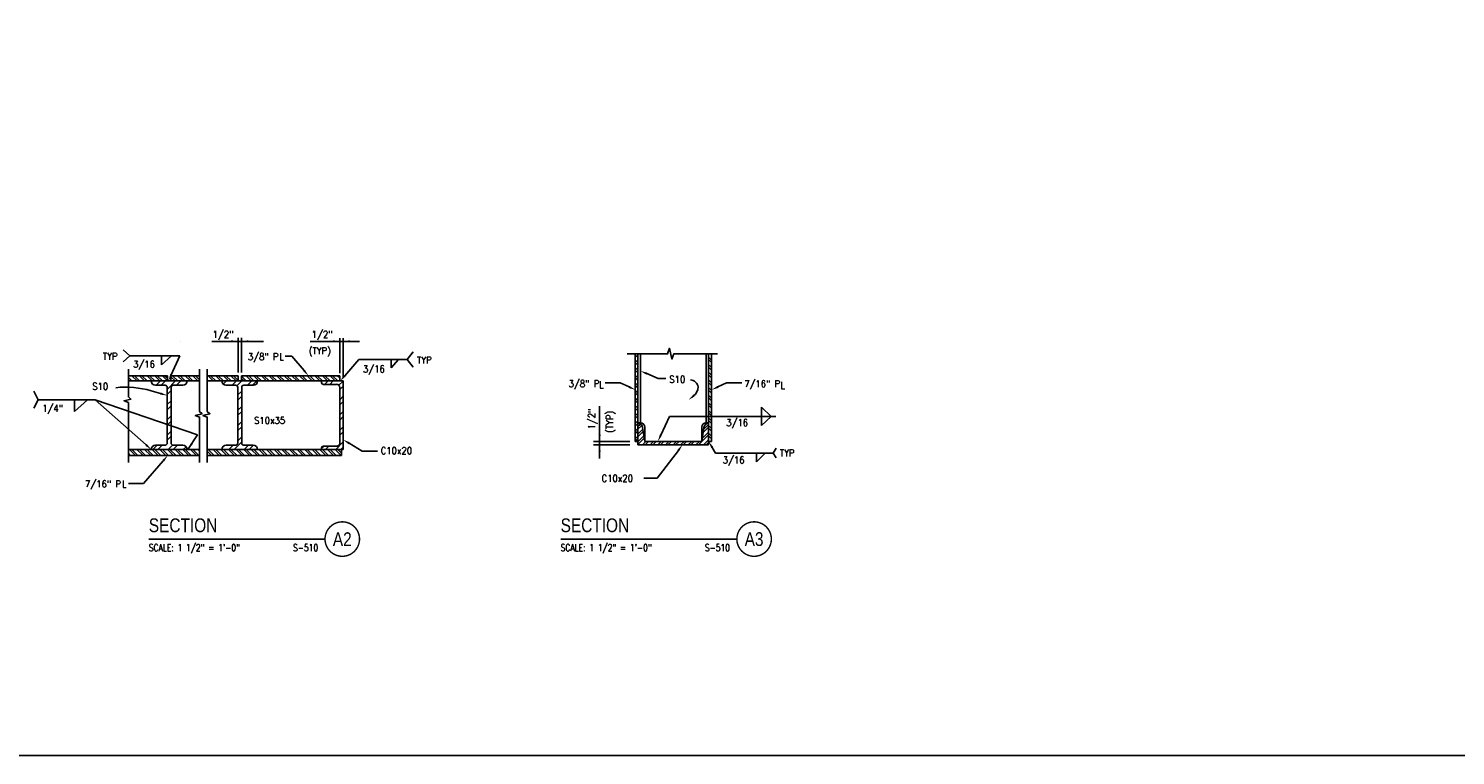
# Model space of a CAD drawing. Header units: inches. Extents: x -9715 to 32893, y -15613 to -1138.
# Tile 344 of 380: x 12291 to 12498, y -5832 to -5726. Entities that reach past the tile are written whole.
import ezdxf
from ezdxf.enums import TextEntityAlignment as Align

# ---------------------------------------------------------------- set-up
doc = ezdxf.new("R2010")
doc.units = ezdxf.units.IN
doc.header["$MEASUREMENT"] = 0
doc.layers.get('0').update_dxf_attribs({"color": 252})
doc.layers.get('DEFPOINTS').update_dxf_attribs({"color": 11})
for name, color, linetype in [('S-ANNO-SYMB', 2, 'Continuous'), ('S-ANNO-TEXT', 2, 'Continuous'), ('S2', 7, 'Continuous'), ('S5', 1, 'Continuous'), ('S6', 1, 'Continuous'), ('S7', 2, 'Continuous')]:
    doc.layers.add(name, color=color, linetype=linetype)
doc.styles.add('125', font='romans.shx', dxfattribs={"width": 0.8, "height": 2})
doc.styles.add('FT', font='ROMANS.shx', dxfattribs={"width": 0.8, "height": 0.125})
doc.styles.add('TT', font='swiss.ttf', dxfattribs={"width": 0.8, "height": 0.25})

# ---------------------------------------------------------------- blocks, each defined once
blk = doc.blocks.new('*X312')
at = {"color": 0}
for p, q in [((645.9, 672.5), (653.4, 680)), ((654.8, 672.5), (662.3, 680)), ((665.3, 665.3), (680, 680)), ((681.3, 672.5), (688.8, 680)), ((762.8, 674.4), (768.3, 680)), ((778.5, 672.5), (786, 680)), ((786.6, 671.7), (794.9, 680)), ((805, 672.5), (812.5, 680)), ((813.9, 672.5), (821.4, 680)), ((665.3, 656.5), (672.1, 663.2)), ((665.3, 638.8), (672.1, 645.5)), ((788.1, 655.6), (794.9, 662.3)), ((788.1, 646.7), (794.9, 653.5)), ((665.3, 630), (672.1, 636.7)), ((788.1, 629), (794.9, 635.8)), ((788.1, 620.2), (794.9, 627)), ((665.3, 612.3), (672.1, 619)), ((665.3, 603.4), (666.2, 604.3)), ((666.2, 604.3), (672.1, 610.2)), ((788.1, 602.5), (794.9, 609.3)), ((788.1, 593.7), (794.9, 600.4)), ((665.3, 585.8), (672.1, 592.5)), ((665.3, 576.9), (672.1, 583.7)), ((781.7, 560.7), (794.9, 573.9)), ((788.1, 576), (794.9, 582.8)), ((640.3, 560.7), (647.8, 568.2)), ((649.1, 560.7), (656.6, 568.2)), ((666.8, 560.7), (674.5, 568.4)), ((675.6, 560.7), (683.1, 568.2)), ((693.3, 560.7), (698.1, 565.5)), ((772.8, 560.7), (780.3, 568.2)), ((799.4, 560.7), (806.9, 568.2)), ((808.2, 560.7), (815.7, 568.2))]:
    blk.add_line(p, q, dxfattribs=at)
blk = doc.blocks.new('*X313')
at = {"color": 0}
for p, q in [((939.1, 674), (945.1, 680)), ((948, 674), (954, 680)), ((964.1, 672.4), (971.5, 679.8)), ((965.5, 665), (971.5, 671)), ((965.5, 647.3), (971.5, 653.3)), ((965.5, 638.5), (971.5, 644.5)), ((965.5, 620.8), (971.5, 626.8)), ((965.5, 612), (971.5, 618)), ((965.5, 594.3), (971.5, 600.3)), ((958.5, 560.7), (971.5, 573.8)), ((965.5, 585.5), (971.5, 591.5)), ((934, 562.8), (937.9, 566.7)), ((940.8, 560.7), (946.8, 566.7)), ((967.3, 560.7), (971.5, 564.9))]:
    blk.add_line(p, q, dxfattribs=at)
blk = doc.blocks.new('*X332')
at = {"color": 0}
for p, q in [((1438, 470.1), (1442.5, 474.7)), ((1438, 465.7), (1444.7, 472.4)), ((1552.2, 465), (1561, 473.8)), ((1438, 456.9), (1446.7, 465.5)), ((1438, 452.4), (1447.3, 461.7)), ((1438, 443.6), (1448.5, 454.1)), ((1438, 439.2), (1449, 450.3)), ((1543.3, 438.4), (1561, 456.1)), ((1549.7, 449.3), (1561, 460.5)), ((1551.4, 459.8), (1561, 469.4)), ((1552.1, 438.4), (1561, 447.3)), ((1446, 438.4), (1452, 444.4)), ((1450.5, 438.4), (1456.5, 444.4)), ((1459.3, 438.4), (1465.3, 444.4)), ((1463.7, 438.4), (1469.7, 444.4)), ((1472.6, 438.4), (1478.6, 444.4)), ((1477, 438.4), (1483, 444.4)), ((1485.8, 438.4), (1491.8, 444.4)), ((1490.2, 438.4), (1496.2, 444.4)), ((1499.1, 438.4), (1505.1, 444.4)), ((1503.5, 438.4), (1509.5, 444.4)), ((1512.3, 438.4), (1518.3, 444.4)), ((1516.8, 438.4), (1522.8, 444.4)), ((1525.6, 438.4), (1531.6, 444.4)), ((1530, 438.4), (1536, 444.4)), ((1538.9, 438.4), (1544.9, 444.4)), ((1556.5, 438.4), (1561, 442.8))]:
    blk.add_line(p, q, dxfattribs=at)
blk = doc.blocks.new('*X333')
at = {"color": 0}
for p, q in [((1438, 595), (1436.3, 596.7)), ((1566.2, 594.9), (1564.4, 596.7)), ((1438, 590.6), (1433.5, 595.1)), ((1438, 581.7), (1433.5, 586.2)), ((1438, 577.3), (1433.5, 581.8)), ((1438, 568.5), (1433.5, 573)), ((1566.2, 586), (1561, 591.3)), ((1566.2, 581.6), (1561, 586.9)), ((1566.2, 572.8), (1561, 578)), ((1566.2, 568.4), (1561, 573.6)), ((1438, 564), (1433.5, 568.5)), ((1438, 555.2), (1433.5, 559.7)), ((1438, 550.8), (1433.5, 555.3)), ((1438, 541.9), (1433.5, 546.4)), ((1566.2, 559.5), (1561, 564.8)), ((1566.2, 555.1), (1561, 560.4)), ((1566.2, 546.3), (1561, 551.5)), ((1566.2, 541.9), (1561, 547.1)), ((1438, 537.5), (1433.5, 542)), ((1438, 528.7), (1433.5, 533.2)), ((1438, 524.3), (1433.5, 528.8)), ((1566.2, 533), (1561, 538.3)), ((1566.2, 528.6), (1561, 533.8)), ((1566.2, 519.8), (1561, 525)), ((1438, 515.4), (1433.5, 519.9)), ((1438, 511), (1433.5, 515.5)), ((1438, 502.2), (1433.5, 506.7)), ((1438, 497.7), (1433.5, 502.2)), ((1566.2, 515.3), (1561, 520.6)), ((1566.2, 506.5), (1561, 511.7)), ((1566.2, 502.1), (1561, 507.3)), ((1566.2, 493.2), (1561, 498.5)), ((1438, 488.9), (1433.5, 493.4)), ((1438, 484.5), (1433.5, 489)), ((1438, 475.6), (1433.5, 480.1)), ((1438, 471.2), (1433.5, 475.7)), ((1566.2, 488.8), (1561, 494.1)), ((1566.2, 480), (1561, 485.2)), ((1566.2, 475.6), (1561, 480.8)), ((1566.2, 466.7), (1561, 472)), ((1438, 462.4), (1433.5, 466.9)), ((1438, 458), (1433.5, 462.5)), ((1438, 449.1), (1433.5, 453.6)), ((1438, 444.7), (1433.5, 449.2)), ((1566.2, 462.3), (1561, 467.6)), ((1566.2, 453.5), (1561, 458.7)), ((1566.2, 449), (1561, 454.3)), ((1562, 444.4), (1561, 445.5))]:
    blk.add_line(p, q, dxfattribs=at)
blk = doc.blocks.new('*X334')
at = {"color": 0}
for p, q in [((557.8, 600.1), (551.6, 606.3)), ((553.4, 600.1), (551.6, 601.8)), ((566.7, 600.1), (557.7, 609.1)), ((571.1, 600.1), (562.1, 609.1)), ((579.9, 600.1), (570.9, 609.1)), ((584.3, 600.1), (575.3, 609.1)), ((593.2, 600.1), (584.2, 609.1)), ((597.6, 600.1), (588.6, 609.1)), ((606.4, 600.1), (597.4, 609.1)), ((610.9, 600.1), (601.9, 609.1)), ((619.5, 600.3), (610.7, 609.1)), ((619.5, 604.7), (615.1, 609.1)), ((633, 600.1), (625.5, 607.5)), ((637.4, 600.1), (628.4, 609.1)), ((646.2, 600.1), (637.2, 609.1)), ((650.6, 600.1), (641.6, 609.1)), ((659.5, 600.1), (650.5, 609.1)), ((663.9, 600.1), (654.9, 609.1)), ((672.7, 600.1), (663.7, 609.1)), ((675.4, 601.8), (668.2, 609.1)), ((690.4, 600.1), (688.9, 601.6)), ((699.2, 600.1), (690.2, 609.1)), ((703.7, 600.1), (694.7, 609.1)), ((712.5, 600.1), (703.5, 609.1)), ((716.9, 600.1), (707.9, 609.1)), ((725.8, 600.1), (716.8, 609.1)), ((730.2, 600.1), (721.2, 609.1)), ((739, 600.1), (730, 609.1)), ((742.3, 601.2), (734.4, 609.1)), ((756.7, 600.1), (748.3, 608.4)), ((752.3, 600.1), (748.3, 604)), ((765.5, 600.1), (756.5, 609.1)), ((770, 600.1), (761, 609.1)), ((778.8, 600.1), (769.8, 609.1)), ((783.2, 600.1), (774.2, 609.1)), ((792.1, 600.1), (783.1, 609.1)), ((796.5, 600.1), (787.5, 609.1)), ((805.3, 600.1), (796.3, 609.1)), ((809.7, 600.1), (800.7, 609.1)), ((818.6, 600.1), (809.6, 609.1)), ((823, 600.1), (814, 609.1)), ((831.8, 600.1), (822.8, 609.1)), ((836.3, 600.1), (827.3, 609.1)), ((845.1, 600.1), (836.1, 609.1)), ((849.5, 600.1), (840.5, 609.1)), ((858.3, 600.1), (849.3, 609.1)), ((862.8, 600.1), (853.8, 609.1)), ((871.6, 600.1), (862.6, 609.1)), ((876, 600.1), (867, 609.1)), ((884.9, 600.1), (875.9, 609.1)), ((889.3, 600.1), (880.3, 609.1)), ((898.1, 600.1), (889.1, 609.1)), ((902.5, 600.1), (893.5, 609.1)), ((911.4, 600.1), (902.4, 609.1)), ((915.8, 600.1), (906.8, 609.1)), ((919.3, 605.4), (915.6, 609.1)), ((555, 470.3), (551.6, 473.7)), ((563.8, 470.3), (553.3, 480.8)), ((568.3, 470.3), (557.8, 480.8)), ((577.1, 470.3), (566.6, 480.8)), ((581.5, 470.3), (571, 480.8)), ((590.4, 470.3), (579.9, 480.8)), ((594.8, 470.3), (584.3, 480.8)), ((603.6, 470.3), (593.1, 480.8)), ((608, 470.3), (597.5, 480.8)), ((616.9, 470.3), (606.4, 480.8)), ((621.3, 470.3), (610.8, 480.8)), ((630.1, 470.3), (619.6, 480.8)), ((634.5, 470.3), (624, 480.8)), ((643.4, 470.3), (632.9, 480.8)), ((647.8, 470.3), (637.3, 480.8)), ((656.6, 470.3), (646.1, 480.8)), ((661.1, 470.3), (650.6, 480.8)), ((669.9, 470.3), (659.4, 480.8)), ((674.3, 470.3), (663.8, 480.8)), ((675.4, 478.1), (672.7, 480.8)), ((696.4, 470.3), (688.9, 477.9)), ((700.8, 470.3), (690.3, 480.8)), ((709.7, 470.3), (699.2, 480.8)), ((714.1, 470.3), (703.6, 480.8)), ((722.9, 470.3), (712.4, 480.8)), ((727.4, 470.3), (716.9, 480.8)), ((736.2, 470.3), (725.7, 480.8)), ((740.6, 470.3), (730.1, 480.8)), ((749.4, 470.3), (738.9, 480.8)), ((753.9, 470.3), (743.4, 480.8)), ((762.7, 470.3), (752.2, 480.8)), ((767.1, 470.3), (756.6, 480.8)), ((776, 470.3), (765.5, 480.8)), ((780.4, 470.3), (769.9, 480.8)), ((789.2, 470.3), (778.7, 480.8)), ((793.6, 470.3), (783.1, 480.8)), ((802.5, 470.3), (792, 480.8)), ((806.9, 470.3), (796.4, 480.8)), ((815.7, 470.3), (805.2, 480.8)), ((820.2, 470.3), (809.7, 480.8)), ((829, 470.3), (818.5, 480.8)), ((833.4, 470.3), (822.9, 480.8)), ((842.3, 470.3), (831.8, 480.8)), ((846.7, 470.3), (836.2, 480.8)), ((855.5, 470.3), (845, 480.8)), ((859.9, 470.3), (849.4, 480.8)), ((868.8, 470.3), (858.3, 480.8)), ((873.2, 470.3), (862.7, 480.8)), ((882, 470.3), (871.5, 480.8)), ((886.5, 470.3), (876, 480.8)), ((895.3, 470.3), (884.8, 480.8)), ((899.7, 470.3), (889.2, 480.8)), ((908.5, 470.3), (898, 480.8)), ((913, 470.3), (902.5, 480.8)), ((921.8, 470.3), (911.3, 480.8)), ((922.3, 474.2), (915.7, 480.8))]:
    blk.add_line(p, q, dxfattribs=at)
blk = doc.blocks.new('SECTION_INFO')
at = {"style": 'TT', "width": 0.8}
blk.add_attdef('SECTION_TITLE', text='', height=0.25, dxfattribs=at).set_placement((0, 0.375), align=Align.TOP_LEFT)
at = {"style": 'FT', "width": 0.8}
blk.add_attdef('SCALE', (0, -0.21875), '', height=0.125, dxfattribs=at)
blk = doc.blocks.new('T-BULB_R')
at = {"const_width": 0.02604}
for points in [[(0.625, 0, 1), (0, 0, 1)], [(0.625, 0, -1), (0, 0, -1)]]:
    blk.add_lwpolyline(points, format="xyb", dxfattribs=at)
at = {"style": 'TT', "width": 0.8}
blk.add_attdef('SECTION_#', text='', height=0.25, dxfattribs=at).set_placement((0.3125, 0), align=Align.MIDDLE)
at = {"style": 'FT', "width": 0.8}
blk.add_attdef('SHEET_FROM', text='', height=0.125, dxfattribs=at).set_placement((-0.125, -0.21875), align=Align.RIGHT)

msp = doc.modelspace()

# ---------------------------------------------------------------- linework, layer by layer
at = {"layer": 'DEFPOINTS'}
msp.add_lwpolyline([(12153.42982, -5831.71019), (12844.40346, -5831.71019), (12844.40346, -5368.30602), (12153.42982, -5368.30602)], close=True, dxfattribs=at)
at = {"layer": 'S-ANNO-SYMB', "const_width": 0.224}
for points in [[(12308.66051, -5800.32773), (12334.20662, -5800.32773)], [(12368.36123, -5800.32773), (12393.90735, -5800.32773)]]:
    msp.add_lwpolyline(points, dxfattribs=at)
at = {"layer": 'S2', "color": 3}
for p, q in [((12379.18611, -5773.47829), (12379.18611, -5786.16579)), ((12379.56111, -5786.66579), (12379.56111, -5773.47829)), ((12379.93611, -5773.47829), (12379.93611, -5783.47829)), ((12389.43611, -5773.47829), (12389.43611, -5783.47829)), ((12389.81111, -5786.66579), (12389.81111, -5773.47829)), ((12390.24861, -5773.47829), (12390.24861, -5786.16579)), ((12311.35592, -5777.39839), (12311.35592, -5776.64839)), ((12311.85592, -5777.39839), (12311.85592, -5776.64839)), ((12321.59229, -5777.39839), (12321.59229, -5776.64839)), ((12322.09229, -5777.39839), (12322.09229, -5776.64839)), ((12322.09229, -5776.64839), (12336.34229, -5776.64839)), ((12336.34229, -5776.64839), (12336.34229, -5777.39839)), ((12336.84229, -5777.39839), (12336.84229, -5787.33589)), ((12379.93611, -5783.47829), (12379.56111, -5783.47829)), ((12389.43611, -5783.47829), (12389.81111, -5783.47829)), ((12317.13717, -5787.33589), (12336.84229, -5787.33589)), ((12336.59229, -5787.33589), (12336.59229, -5788.21089)), ((12379.18611, -5786.16579), (12379.56111, -5786.16579)), ((12389.81111, -5786.66579), (12379.56111, -5786.66579)), ((12390.24861, -5786.16579), (12389.81111, -5786.16579))]:
    msp.add_line(p, q, dxfattribs=at)
for points in [[(12377.99861, -5773.47829), (12383.87361, -5773.47829), (12384.12361, -5772.66579), (12384.49861, -5774.22829), (12384.74861, -5773.47829), (12391.12361, -5773.47829)], [(12305.69967, -5775.71089), (12305.69967, -5779.71089), (12306.07467, -5780.02339), (12305.07467, -5780.27339), (12305.69967, -5780.52339), (12305.69967, -5789.21089)], [(12305.69967, -5776.64839), (12311.35592, -5776.64839)], [(12305.69967, -5777.39839), (12316.01217, -5777.39839)], [(12311.85592, -5776.64839), (12316.01217, -5776.64839)], [(12316.01217, -5775.71089), (12316.01217, -5781.83589), (12316.38717, -5782.14839), (12315.38717, -5782.39839), (12316.01217, -5782.64839), (12316.01217, -5789.21089)], [(12317.13717, -5775.71089), (12317.13717, -5781.83589), (12317.51217, -5782.14839), (12316.51217, -5782.39839), (12317.13717, -5782.64839), (12317.13717, -5789.21089)], [(12317.13717, -5776.64839), (12321.59229, -5776.64839)], [(12317.13717, -5777.39839), (12336.84229, -5777.39839)], [(12305.69967, -5787.33589), (12316.01217, -5787.33589)], [(12305.69967, -5788.21089), (12316.01217, -5788.21089)], [(12317.13717, -5788.21089), (12336.59229, -5788.21089)]]:
    msp.add_lwpolyline(points, dxfattribs=at)
for points in [[(12311.32467, -5782.36714), (12311.32467, -5778.33589, 0.414213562), (12311.01217, -5778.02339), (12309.63717, -5778.02339, -0.414213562), (12309.01217, -5777.39839, 2.414213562)], [(12311.88717, -5782.36714), (12311.88717, -5778.33589, -0.414213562), (12312.19967, -5778.02339), (12313.57467, -5778.02339, 0.414213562), (12314.19967, -5777.39839, -2.414213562)], [(12321.56104, -5782.36714), (12321.56104, -5778.33589, 0.414213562), (12321.24854, -5778.02339), (12319.87354, -5778.02339, -0.414213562), (12319.24854, -5777.39839, 2.414213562)], [(12322.12354, -5782.36714), (12322.12354, -5778.33589, -0.414213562), (12322.43604, -5778.02339), (12323.81104, -5778.02339, 0.414213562), (12324.43604, -5777.39839, -2.414213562)], [(12333.71729, -5787.33589), (12333.71729, -5787.08589, -0.414213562), (12333.96729, -5786.83589), (12335.77979, -5786.83589, 0.489083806), (12336.34229, -5786.39839), (12336.34229, -5778.33589, 0.489083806), (12335.77979, -5777.89839), (12333.96729, -5777.89839, -0.414213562), (12333.71729, -5777.64839), (12333.71729, -5777.39839)], [(12311.32467, -5782.36714), (12311.32467, -5786.39839, -0.414213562), (12311.01217, -5786.71089), (12309.63717, -5786.71089, 0.414213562), (12309.01217, -5787.33589, -2.414213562)], [(12311.88717, -5782.36714), (12311.88717, -5786.39839, 0.414213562), (12312.19967, -5786.71089), (12313.57467, -5786.71089, -0.414213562), (12314.19967, -5787.33589, 2.414213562)], [(12321.56104, -5782.36714), (12321.56104, -5786.39839, -0.414213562), (12321.24854, -5786.71089), (12319.87354, -5786.71089, 0.414213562), (12319.24854, -5787.33589, -2.414213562)], [(12322.12354, -5782.36714), (12322.12354, -5786.39839, 0.414213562), (12322.43604, -5786.71089), (12323.81104, -5786.71089, -0.414213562), (12324.43604, -5787.33589, 2.414213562)], [(12384.68611, -5786.16579), (12380.56111, -5786.16579), (12380.24861, -5784.16579, 0.32607148), (12379.56111, -5783.47829, 5.844069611)], [(12380.56111, -5786.16579), (12380.56111, -5784.10329, 0.414213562), (12379.93611, -5783.47829, -0.916120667)], [(12384.68611, -5786.16579), (12388.81111, -5786.16579), (12389.12361, -5784.16579, -0.32607148), (12389.81111, -5783.47829, -5.844069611)], [(12388.81111, -5786.16579), (12388.81111, -5784.10329, -0.414213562), (12389.43611, -5783.47829, 0.916120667)]]:
    msp.add_lwpolyline(points, format="xyb", dxfattribs=at)
at = {"layer": 'S5', "color": 1}
for p, q in [((12321.59229, -5776.14839), (12321.59229, -5771.15344)), ((12322.09229, -5776.14839), (12322.09229, -5771.15344)), ((12336.34229, -5776.26268), (12336.34229, -5771.19511)), ((12336.34229, -5776.14839), (12336.34229, -5771.19511)), ((12336.84229, -5776.89839), (12336.84229, -5771.19511)), ((12317.8051, -5771.65344), (12325.28807, -5771.65344))]:
    msp.add_line(p, q, dxfattribs=at)
at = {"layer": 'S5'}
for p, q in [((12339.22037, -5771.65344), (12332.04632, -5771.65344)), ((12374.00902, -5781.04161), (12374.00902, -5788.66579)), ((12378.37733, -5786.16579), (12373.12361, -5786.16579)), ((12378.37733, -5786.66579), (12373.12361, -5786.66579))]:
    msp.add_line(p, q, dxfattribs=at)
at = {"layer": 'S5', "color": 1}
for points in [[(12320.59229, -5771.48677), (12320.59229, -5771.82011), (12321.59229, -5771.65344)], [(12323.09229, -5771.82011), (12323.09229, -5771.48677), (12322.09229, -5771.65344)]]:
    msp.add_solid(points, dxfattribs=at)
at = {"layer": 'S5'}
for points in [[(12335.34229, -5771.48677), (12335.34229, -5771.82011), (12336.34229, -5771.65344)], [(12337.84229, -5771.82011), (12337.84229, -5771.48677), (12336.84229, -5771.65344)], [(12374.17569, -5785.16579), (12373.84236, -5785.16579), (12374.00902, -5786.16579)], [(12373.84236, -5787.66579), (12374.17569, -5787.66579), (12374.00902, -5786.66579)]]:
    msp.add_solid(points, dxfattribs=at)
at = {"layer": 'S7', "color": 1}
for p, q in [((12304.96369, -5772.88798), (12305.90119, -5773.76298)), ((12313.19061, -5771.65344), (12313.18311, -5771.65344)), ((12346.13204, -5774.28381), (12346.96537, -5773.15881)), ((12304.96369, -5774.63798), (12305.90119, -5773.76298)), ((12305.90119, -5773.76298), (12313.1779, -5773.76298)), ((12311.91143, -5776.49135), (12313.1779, -5773.76298)), ((12329.40402, -5773.78456), (12328.44666, -5773.78456)), ((12331.16472, -5775.88242), (12329.40402, -5773.78456)), ((12337.07363, -5776.64254), (12339.11681, -5774.28381)), ((12339.11681, -5774.28381), (12346.13204, -5774.28381)), ((12346.13204, -5774.28381), (12346.96537, -5775.40881)), ((12292.61362, -5780.11714), (12291.98862, -5778.86714)), ((12310.36462, -5779.22121), (12309.00175, -5778.82396)), ((12391.15733, -5778.26649), (12392.42569, -5777.68389)), ((12392.42569, -5777.68389), (12394.63822, -5777.68389)), ((12292.61362, -5780.11714), (12291.98862, -5781.36714)), ((12300.89758, -5780.11714), (12292.61362, -5780.11714)), ((12315.74133, -5785.19006), (12300.89758, -5780.11714)), ((12308.26502, -5786.67123), (12300.89758, -5780.11714)), ((12382.87797, -5785.25875), (12384.14444, -5782.53038)), ((12384.14444, -5782.53038), (12399.57385, -5782.53038)), ((12314.32467, -5787.33589), (12315.74133, -5785.19006)), ((12337.70064, -5786.4323), (12339.61312, -5787.57548)), ((12341.82841, -5787.57548), (12339.61312, -5787.57548)), ((12385.42381, -5787.46122), (12382.35204, -5791.49292)), ((12390.32369, -5787.03305), (12390.79457, -5787.85329)), ((12399.14757, -5787.85329), (12399.58507, -5787.16579)), ((12310.75353, -5788.96975), (12307.91135, -5792.2815)), ((12390.79457, -5787.85329), (12399.14757, -5787.85329)), ((12399.14757, -5787.85329), (12399.58507, -5788.54079)), ((12380.40973, -5791.49292), (12382.35204, -5791.49292)), ((12307.91135, -5792.2815), (12305.69606, -5792.2815))]:
    msp.add_line(p, q, dxfattribs=at)
at = {"layer": 'S7', "color": 2}
for p, q in [((12310.52164, -5773.76298), (12310.52164, -5775.07548)), ((12310.52164, -5775.07548), (12311.92789, -5773.76298)), ((12397.4801, -5782.53038), (12397.4801, -5781.21788)), ((12397.4801, -5781.21788), (12398.88635, -5782.53038)), ((12397.4801, -5782.53038), (12397.4801, -5783.84288)), ((12397.4801, -5783.84288), (12398.88635, -5782.53038))]:
    msp.add_line(p, q, dxfattribs=at)
at = {"layer": 'S7'}
for p, q in [((12343.80912, -5774.28381), (12343.80912, -5775.48173)), ((12343.80912, -5775.48173), (12344.86121, -5774.28381)), ((12297.89758, -5780.11714), (12297.89758, -5781.80464)), ((12297.89758, -5781.80464), (12299.77258, -5780.11714)), ((12396.74837, -5787.85329), (12396.74837, -5789.10329)), ((12396.74837, -5789.10329), (12397.99837, -5787.85329))]:
    msp.add_line(p, q, dxfattribs=at)
at = {"layer": 'S7', "color": 1}
for points in [[(12380.86094, -5776.33783), (12382.51944, -5777.01996), (12383.61259, -5777.01996)], [(12378.27738, -5778.26649), (12377.00902, -5777.68389), (12374.79649, -5777.68389)]]:
    msp.add_lwpolyline(points, dxfattribs=at)
msp.add_lwpolyline([(12387.62478, -5779.56436, 0.209769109), (12388.31228, -5778.25186, 0.33528452), (12387.17964, -5777.23012, 0.390268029)], format="xyb", dxfattribs=at)
msp.add_arc((12305.31807, -5791.46183), 13.16379, 73.749662, 96.2403635, dxfattribs=at)
for points in [[(12312.06261, -5776.56152), (12311.76026, -5776.42118), (12311.4904, -5777.39839)], [(12331.29238, -5775.77527), (12331.03706, -5775.98957), (12331.80759, -5776.64839)], [(12337.19961, -5776.75166), (12336.94766, -5776.53342), (12336.41889, -5777.39839)], [(12380.79754, -5776.49197), (12380.92433, -5776.18369), (12379.93611, -5775.95746)], [(12310.41126, -5779.0612), (12310.31798, -5779.38122), (12311.32467, -5779.50104)], [(12378.34695, -5778.11503), (12378.20782, -5778.41794), (12379.18611, -5778.68389)], [(12387.7939, -5779.64754), (12387.58566, -5779.38725), (12386.90891, -5780.14209)], [(12391.08776, -5778.11503), (12391.22689, -5778.41794), (12390.24861, -5778.68389)], [(12383.02915, -5785.32892), (12382.7268, -5785.18858), (12382.45694, -5786.16579)], [(12308.3758, -5786.54671), (12308.15424, -5786.79576), (12309.01217, -5787.33589)], [(12315.01471, -5786.59319), (12314.73653, -5786.40953), (12314.32467, -5787.33589)], [(12337.61512, -5786.57536), (12337.78615, -5786.28924), (12336.84229, -5785.91923)], [(12385.29124, -5787.36022), (12385.55638, -5787.56223), (12386.02986, -5786.66579)], [(12390.17915, -5787.11602), (12390.46823, -5786.95007), (12389.82582, -5786.16579)], [(12310.62705, -5788.86121), (12310.88, -5789.07829), (12311.40478, -5788.21089)]]:
    msp.add_solid(points, dxfattribs=at)

# ---------------------------------------------------------------- block references
at = {"layer": 'S-ANNO-SYMB', "xscale": 8.00000035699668, "yscale": 8.00000035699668, "zscale": 8.000000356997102}
for name, p, values in [('SECTION_INFO', (12308.66051, -5800.32773), {'SECTION_TITLE': 'SECTION', 'SCALE': 'SCALE: 1 1/2" = 1\'-0"'}), ('T-BULB_R', (12334.20662, -5800.32773), {'SECTION_#': 'A2', 'SHEET_FROM': 'S-510'}), ('SECTION_INFO', (12368.36123, -5800.32773), {'SECTION_TITLE': 'SECTION', 'SCALE': 'SCALE: 1 1/2" = 1\'-0"'}), ('T-BULB_R', (12393.90735, -5800.32773), {'SECTION_#': 'A3', 'SHEET_FROM': 'S-510'})]:
    msp.add_blockref(name, p, dxfattribs=at).add_auto_attribs(values)
at = {"layer": 'S2', "color": 1, "xscale": 0.08333333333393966, "yscale": 0.08333333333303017, "zscale": 0.08333333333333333}
for name in ['*X312', '*X313']:
    msp.add_blockref(name, (12255.88198, -5834.06149), dxfattribs=at)
at = {"layer": 'S6', "color": 1, "xscale": 0.08333333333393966, "yscale": 0.08333333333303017, "zscale": 0.08333333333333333}
for name, p in [('*X333', (12259.73095, -5823.20063)), ('*X334', (12259.73095, -5827.40338)), ('*X332', (12259.73095, -5823.20063))]:
    msp.add_blockref(name, p, dxfattribs=at)

# ---------------------------------------------------------------- texts
at = {"layer": 'S-ANNO-TEXT', "ltscale": 20, "style": '125', "width": 0.9}
for s, p in [('1/2"', (12317.91769, -5771.14565)), ('1/2"', (12332.27879, -5771.1479)), ('(TYP)', (12331.84298, -5773.52803)), ('TYP', (12301.99759, -5774.3421)), ('3/16', (12306.38625, -5775.46731)), ('3/8" P', (12323.02881, -5774.36971)), ('L', (12327.58467, -5774.38113)), ('3/16', (12339.70375, -5776.17866)), ('TYP', (12347.53895, -5774.87567)), ('3/8" P', (12369.52207, -5778.28038)), ('S10', (12384.11436, -5777.67894)), ('7/16" P', (12394.9743, -5778.31035)), ('S10', (12300.46544, -5778.67813)), ('L', (12373.95625, -5778.44167)), ('L', (12400.24032, -5778.54334)), ('1/4"', (12293.19568, -5781.85966)), ('S10x35', (12323.91446, -5783.62756)), ('3/16', (12392.36696, -5783.95383)), ('C10x20', (12342.27438, -5788.02339)), ('TYP', (12400.13547, -5788.35329)), ('3/16', (12391.85623, -5789.34983)), ('7/16" P', (12299.42097, -5792.82315)), ('L', (12304.78393, -5792.84966)), ('C10x20', (12374.29134, -5792.01782))]:
    msp.add_text(s, height=1, dxfattribs=at).set_placement(p)
for s, p in [('1/2"', (12373.36758, -5784.41547)), ('(TYP)', (12375.98281, -5784.90283))]:
    msp.add_text(s, height=1, rotation=90, dxfattribs=at).set_placement(p)

doc.saveas('drawing.dxf')
